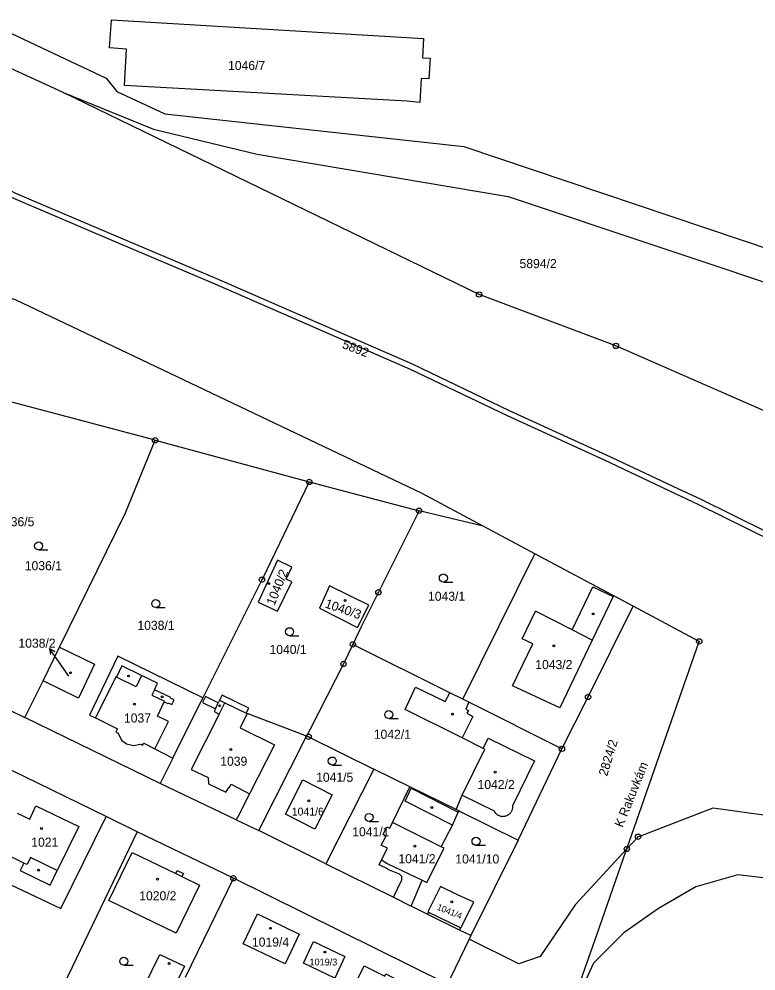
# Model space of a CAD drawing. Extents: x -644096 to -634268, y -1141430 to -1133463.
# Drawn here: x -639444.7 to -639306.8, y -1137551.2 to -1137373.2 of the extents above; entities that cross this region are included whole.
import ezdxf

# ---------------------------------------------------------------- set-up
doc = ezdxf.new("R2010")
doc.units = 0
for name, color, linetype in [('_CIVIL_CONSTRUCTION', 7, 'Continuous'), ('B_Hranice _3D', 7, 'Continuous'), ('M_Svah_Nasyp', 7, 'Continuous'), ('M_Svah_Zarez', 7, 'Continuous'), ('spodek_zarez', 7, 'Continuous'), ('svrsek_osa_sjezdy', 7, 'Continuous'), ('svrsek_osa_terminal_VRT', 7, 'Continuous'), ('svrsek_osa_VRT', 7, 'Continuous'), ('svrsek_popisy_VRT', 7, 'Continuous'), ('terminal_VRT', 7, 'Continuous')]:
    doc.layers.add(name, color=color, linetype=linetype)

msp = doc.modelspace()

# ---------------------------------------------------------------- linework, layer by layer
at = {"layer": '_CIVIL_CONSTRUCTION'}
for centre, radius in [((-639358.59, -1137424.71), 0.5), ((-639358.59, -1137424.71), 0.0303), ((-639332.98, -1137434.32), 0.5), ((-639332.98, -1137434.32), 0.0303), ((-639419.22, -1137451.98), 0.5), ((-639419.22, -1137451.98), 0.0303), ((-639390.37, -1137459.77), 0.5), ((-639390.37, -1137459.77), 0.0303), ((-639369.82, -1137465.15), 0.5), ((-639369.82, -1137465.15), 0.0303), ((-639399.22, -1137478.07), 0.5), ((-639399.22, -1137478.07), 0.0303), ((-639377.42, -1137480.41), 0.5), ((-639377.42, -1137480.41), 0.0303), ((-639317.38, -1137489.59), 0.5), ((-639382.21, -1137490.15), 0.5), ((-639382.21, -1137490.15), 0.0303), ((-639317.38, -1137489.59), 0.0303), ((-639383.95, -1137493.81), 0.5), ((-639383.95, -1137493.81), 0.0303), ((-639338.19, -1137499.99), 0.5), ((-639338.19, -1137499.99), 0.0303), ((-639390.49, -1137507.42), 0.5), ((-639390.49, -1137507.42), 0.0303), ((-639343.07, -1137509.69), 0.5), ((-639343.07, -1137509.69), 0.0303), ((-639328.83, -1137526.13), 0.5), ((-639328.83, -1137526.13), 0.0303), ((-639330.94, -1137528.42), 0.5), ((-639330.94, -1137528.42), 0.0303), ((-639404.57, -1137533.91), 0.5), ((-639404.57, -1137533.91), 0.0303)]:
    msp.add_circle(centre, radius, dxfattribs=at)
at = {"layer": 'B_Hranice _3D'}
for points in [[(-639538.15, -1137370.95), (-639519.38, -1137377.77), (-639500.69, -1137384.74), (-639481.86, -1137391.94), (-639463.29, -1137399.28), (-639448.48, -1137405.23), (-639445.73, -1137406.69), (-639426.44, -1137414.92), (-639408.04, -1137422.71), (-639371.46, -1137438.67), (-639353.34, -1137447.37), (-639335.16, -1137455.66)], [(-639298.37, -1137472.3), (-639317.18, -1137463.01), (-639320.26, -1137461.57), (-639334.74, -1137454.76), (-639352.92, -1137446.47), (-639371.04, -1137437.77), (-639407.64, -1137421.79), (-639426.04, -1137414), (-639445.29, -1137405.79), (-639448.06, -1137404.33), (-639462.91, -1137398.36), (-639481.5, -1137391), (-639500.33, -1137383.8), (-639519.04, -1137376.83), (-639537.81, -1137370.01)], [(-639335.16, -1137455.66), (-639320.68, -1137462.47), (-639317.62, -1137463.91), (-639298.81, -1137473.2), (-639279.61, -1137483.05), (-639264.7, -1137490.62), (-639262.94, -1137493.03), (-639261.55, -1137494.13), (-639253.38, -1137498.34), (-639248.51, -1137500.68), (-639249.93, -1137503.27), (-639250.55, -1137506.93), (-639235.61, -1137514.91), (-639216.96, -1137524.86), (-639212.16, -1137527.76)]]:
    msp.add_lwpolyline(points, dxfattribs=at)
at = {"layer": 'M_Svah_Nasyp'}
for p, q in [((-639341.18, -1137487.45), (-639337.29, -1137479.4)), ((-639337.29, -1137479.4), (-639333.52, -1137481.22)), ((-639333.52, -1137481.22), (-639337.43, -1137489.38)), ((-639350.52, -1137489.09), (-639348.02, -1137483.93)), ((-639341.18, -1137487.45), (-639348.02, -1137483.93)), ((-639337.43, -1137489.38), (-639341.18, -1137487.45)), ((-639348.5, -1137490.07), (-639350.52, -1137489.09)), ((-639352.35, -1137497.91), (-639348.5, -1137490.07)), ((-639337.43, -1137489.38), (-639343.5, -1137502.05)), ((-639425.46, -1137494.16), (-639426.45, -1137496.3)), ((-639421.73, -1137495.96), (-639425.46, -1137494.16)), ((-639426.59, -1137496.23), (-639430.36, -1137503.92)), ((-639426.45, -1137496.3), (-639426.59, -1137496.23)), ((-639422.76, -1137498.08), (-639426.45, -1137496.3)), ((-639421.73, -1137495.96), (-639422.76, -1137498.08)), ((-639418.74, -1137497.4), (-639421.73, -1137495.96)), ((-639419.33, -1137498.63), (-639418.74, -1137497.4)), ((-639343.5, -1137502.05), (-639352.35, -1137497.91)), ((-639419.33, -1137498.63), (-639419.8, -1137499.63)), ((-639419.8, -1137499.63), (-639417.44, -1137500.76)), ((-639416.29, -1137500.08), (-639419.33, -1137498.63)), ((-639418.77, -1137503.58), (-639417.5, -1137500.89)), ((-639417.44, -1137500.76), (-639417.5, -1137500.89)), ((-639417.5, -1137500.89), (-639416.8, -1137501.23)), ((-639416.8, -1137501.23), (-639416.74, -1137501.1)), ((-639416.74, -1137501.1), (-639416.07, -1137501.42)), ((-639416.35, -1137500.21), (-639416.29, -1137500.08)), ((-639415.67, -1137500.53), (-639416.35, -1137500.21)), ((-639416.07, -1137501.42), (-639415.67, -1137500.53)), ((-639407.93, -1137502.23), (-639407.38, -1137501.08)), ((-639407.24, -1137503.18), (-639406.18, -1137501.07)), ((-639407.15, -1137500.6), (-639406.18, -1137501.07)), ((-639406.18, -1137501.07), (-639402.15, -1137503.04)), ((-639360.49, -1137500.99), (-639361.07, -1137502.3)), ((-639402.01, -1137503.11), (-639403.31, -1137505.76)), ((-639361.07, -1137502.3), (-639360.59, -1137502.55)), ((-639360.59, -1137502.55), (-639360.85, -1137503.04)), ((-639360.85, -1137503.04), (-639359.76, -1137503.62)), ((-639419.29, -1137509.67), (-639416.7, -1137504.55)), ((-639416.7, -1137504.55), (-639418.77, -1137503.58)), ((-639359.76, -1137503.62), (-639361.76, -1137507.63)), ((-639403.31, -1137505.76), (-639396.87, -1137508.93)), ((-639357.82, -1137509.61), (-639356.87, -1137507.7)), ((-639356.87, -1137507.7), (-639348.22, -1137511.91)), ((-639396.87, -1137508.93), (-639401.52, -1137518.08)), ((-639348.22, -1137511.91), (-639352.25, -1137520.22)), ((-639363.58, -1137523.95), (-639372.44, -1137519.46)), ((-639361.74, -1137518.37), (-639355.79, -1137521.3)), ((-639442.65, -1137522.82), (-639441.54, -1137520.36)), ((-639441.54, -1137520.36), (-639433.5, -1137524.21)), ((-639445.04, -1137521.74), (-639442.65, -1137522.82)), ((-639433.5, -1137524.21), (-639437.51, -1137532.43)), ((-639365.67, -1137528.02), (-639374.77, -1137523.48)), ((-639443.78, -1137531.05), (-639448.48, -1137528.79)), ((-639442.51, -1137530.02), (-639443.15, -1137531.35)), ((-639437.51, -1137532.43), (-639442.51, -1137530.02)), ((-639443.78, -1137531.05), (-639444.44, -1137532.43)), ((-639443.15, -1137531.35), (-639443.78, -1137531.05)), ((-639376.87, -1137530.48), (-639375.78, -1137531.11)), ((-639375.78, -1137531.11), (-639369.25, -1137534.28)), ((-639444.44, -1137532.43), (-639438.85, -1137535.17)), ((-639438.85, -1137535.17), (-639437.51, -1137532.43)), ((-639415.35, -1137533.04), (-639414.2, -1137533.59)), ((-639368.05, -1137540.23), (-639362.02, -1137543.2))]:
    msp.add_line(p, q, dxfattribs=at)
for points in [[(-639372.44, -1137519.46), (-639371.32, -1137517.03), (-639362.48, -1137521.53)], [(-639355.79, -1137521.3), (-639355.73, -1137521.41), (-639355.67, -1137521.51), (-639355.59, -1137521.61), (-639355.51, -1137521.7), (-639355.43, -1137521.79), (-639355.34, -1137521.87), (-639355.24, -1137521.95), (-639355.15, -1137522.01), (-639355.04, -1137522.08), (-639354.93, -1137522.13), (-639354.82, -1137522.18), (-639354.71, -1137522.23), (-639354.59, -1137522.26), (-639354.47, -1137522.29), (-639354.35, -1137522.3), (-639354.23, -1137522.32), (-639354.11, -1137522.32), (-639353.99, -1137522.31), (-639353.87, -1137522.3), (-639353.75, -1137522.28), (-639353.63, -1137522.25), (-639353.51, -1137522.22), (-639353.4, -1137522.18), (-639353.29, -1137522.13), (-639353.18, -1137522.07), (-639353.08, -1137522), (-639352.98, -1137521.93), (-639352.88, -1137521.86), (-639352.79, -1137521.77), (-639352.71, -1137521.69), (-639352.63, -1137521.59), (-639352.56, -1137521.49), (-639352.5, -1137521.39), (-639352.44, -1137521.28), (-639352.39, -1137521.17), (-639352.34, -1137521.06), (-639352.31, -1137520.94), (-639352.28, -1137520.82), (-639352.26, -1137520.71), (-639352.24, -1137520.58), (-639352.24, -1137520.46), (-639352.24, -1137520.34), (-639352.25, -1137520.22)]]:
    msp.add_lwpolyline(points, dxfattribs=at)
at = {"layer": 'M_Svah_Zarez'}
for centre in [(-639397.95, -1137478.79), (-639383.65, -1137481.95), (-639337.25, -1137484.47), (-639344.59, -1137490.42), (-639435.02, -1137495.45), (-639424.17, -1137496.07), (-639417.88, -1137499.97), (-639423.07, -1137501.34), (-639407.13, -1137501.62), (-639363.58, -1137503.22), (-639405.03, -1137509.81), (-639355.59, -1137514.04), (-639390.46, -1137519.42), (-639367.41, -1137520.65), (-639440.48, -1137524.59), (-639370.61, -1137527.9), (-639441.01, -1137532.39), (-639418.76, -1137534.09), (-639363.69, -1137538.3), (-639397.63, -1137543.26), (-639387.45, -1137547.7), (-639416.61, -1137549.85)]:
    msp.add_circle(centre, 0.175, dxfattribs=at)
at = {"layer": 'spodek_zarez'}
msp.add_circle((-638683.07, -1137056.85), 1378.08, dxfattribs=at)
at = {"layer": 'svrsek_osa_sjezdy'}
for p, q in [((-639441.01, -1137472.48), (-639439.26, -1137472.48)), ((-639365.27, -1137478.49), (-639363.52, -1137478.49)), ((-639419.1, -1137483.27), (-639417.35, -1137483.27)), ((-639394.05, -1137488.53), (-639392.3, -1137488.53)), ((-639375.49, -1137504.04), (-639373.74, -1137504.04)), ((-639386.06, -1137512.72), (-639384.31, -1137512.72)), ((-639379.17, -1137523.28), (-639377.42, -1137523.28)), ((-639359.16, -1137527.74), (-639357.41, -1137527.74)), ((-639425.09, -1137550.18), (-639423.34, -1137550.18))]:
    msp.add_line(p, q, dxfattribs=at)
for centre in [(-639441.01, -1137471.73), (-639365.27, -1137477.74), (-639419.1, -1137482.52), (-639394.05, -1137487.78), (-639375.49, -1137503.29), (-639386.06, -1137511.97), (-639379.17, -1137522.53), (-639359.16, -1137526.99), (-639425.09, -1137549.43)]:
    msp.add_circle(centre, 0.75, dxfattribs=at)
at = {"layer": 'svrsek_osa_terminal_VRT'}
msp.add_arc((-642050.26, -1145189.6), 8802.25, 41.413152, 75.317049, dxfattribs=at)
at = {"layer": 'svrsek_popisy_VRT'}
for p, q in [((-639437.25, -1137493.41), (-639438.97, -1137490.95)), ((-639438.97, -1137490.95), (-639437.99, -1137491.49)), ((-639438.97, -1137490.95), (-639438.81, -1137492.06)), ((-639435.36, -1137496.1), (-639437.25, -1137493.41))]:
    msp.add_line(p, q, dxfattribs=at)
at = {"layer": 'terminal_VRT'}
for p, q in [((-639419.22, -1137451.98), (-639390.37, -1137459.77)), ((-639390.37, -1137459.77), (-639369.82, -1137465.15)), ((-639357.81, -1137468.06), (-639369.82, -1137465.15)), ((-639348.15, -1137473.2), (-639357.81, -1137468.06)), ((-639361.63, -1137500.43), (-639348.15, -1137473.2)), ((-639329.75, -1137483.01), (-639348.15, -1137473.2)), ((-639440.19, -1137496.98), (-639437.08, -1137490.65)), ((-639364.03, -1137499.23), (-639382.21, -1137490.15)), ((-639468.7, -1137491.72), (-639443.56, -1137503.82)), ((-639443.56, -1137503.82), (-639440.19, -1137496.98)), ((-639361.63, -1137500.43), (-639364.03, -1137499.23)), ((-639415.89, -1137511.41), (-639410.25, -1137500.14)), ((-639418.26, -1137516.15), (-639443.56, -1137503.82)), ((-639399.82, -1137524.98), (-639390.85, -1137507.34)), ((-639351.28, -1137526.78), (-639343.07, -1137509.69)), ((-639428.34, -1137522.38), (-639451.2, -1137511.23)), ((-639415.89, -1137511.41), (-639418.26, -1137516.15)), ((-639378.25, -1137513.47), (-639387.27, -1137531.19)), ((-639371.53, -1137516.79), (-639378.25, -1137513.47)), ((-639404.03, -1137522.96), (-639418.26, -1137516.15)), ((-639374.77, -1137523.48), (-639371.53, -1137516.79)), ((-639362.88, -1137521.05), (-639371.53, -1137516.79)), ((-639401.52, -1137518.08), (-639403.8, -1137522.52)), ((-639362.88, -1137521.05), (-639361.74, -1137518.37)), ((-639362.26, -1137521.36), (-639362.88, -1137521.05)), ((-639436.88, -1137539.56), (-639428.34, -1137522.38)), ((-639422.59, -1137525.19), (-639428.34, -1137522.38)), ((-639403.8, -1137522.52), (-639404.03, -1137522.96)), ((-639404.03, -1137522.96), (-639399.82, -1137524.98)), ((-639362.26, -1137521.36), (-639351.28, -1137526.78)), ((-639422.59, -1137525.19), (-639440.74, -1137562.97)), ((-639404.57, -1137533.91), (-639422.59, -1137525.19)), ((-639387.27, -1137531.19), (-639399.82, -1137524.98)), ((-639351.28, -1137526.78), (-639360.11, -1137544.62)), ((-639459.74, -1137528.73), (-639436.88, -1137539.56)), ((-639387.27, -1137531.19), (-639374.6, -1137537.46)), ((-639404.57, -1137533.91), (-639413.56, -1137552.45)), ((-639364.5, -1137553.7), (-639404.57, -1137533.91)), ((-639374.6, -1137537.46), (-639371.28, -1137539.1)), ((-639368.27, -1137540.59), (-639371.28, -1137539.1)), ((-639362.22, -1137543.58), (-639368.27, -1137540.59)), ((-639360.11, -1137544.62), (-639362.22, -1137543.58)), ((-639360.11, -1137544.62), (-639360.45, -1137545.32))]:
    msp.add_line(p, q, dxfattribs=at)
for points in [[(-639436.54, -1137386.86), (-639490.96, -1137361.93), (-639519.23, -1137347.4)], [(-639498.94, -1137350.98), (-639428.37, -1137384.26), (-639426.4, -1137386.73), (-639417.38, -1137390.93), (-639361.41, -1137397.01), (-639303.27, -1137416.59)], [(-639427.73, -1137378.6), (-639427.4, -1137373.35), (-639368.97, -1137376.84), (-639369.18, -1137380.43), (-639367.74, -1137380.52), (-639367.96, -1137384.37), (-639369.4, -1137384.29), (-639369.66, -1137388.8), (-639372.05, -1137388.53), (-639424.97, -1137385.61), (-639424.58, -1137378.82), (-639427.73, -1137378.6)], [(-639357.81, -1137468.06), (-639369.37, -1137461.9), (-639445.24, -1137425.74), (-639576.2, -1137379.91)], [(-639303.27, -1137447.33), (-639332.98, -1137434.32), (-639358.59, -1137424.71), (-639436.54, -1137386.86)], [(-639436.54, -1137386.86), (-639419.49, -1137393.79), (-639400.14, -1137398.45), (-639353.15, -1137406.35), (-639296.19, -1137425.4)], [(-639419.22, -1137451.98), (-639446.04, -1137444.82), (-639500.64, -1137429.21)], [(-639437.08, -1137490.65), (-639424.75, -1137465.58), (-639419.22, -1137451.98)], [(-639390.37, -1137459.77), (-639399.13, -1137477.89), (-639399.22, -1137478.07), (-639410.25, -1137500.14)], [(-639369.82, -1137465.15), (-639377.42, -1137480.41), (-639380.71, -1137487), (-639382.21, -1137490.15)], [(-639396.28, -1137474.43), (-639399.95, -1137482.25), (-639396.31, -1137483.94), (-639393.65, -1137478.43), (-639394.67, -1137477.93), (-639393.63, -1137475.71), (-639396.28, -1137474.43)], [(-639330.94, -1137528.42), (-639328.83, -1137526.13), (-639314.81, -1137520.75), (-639299.49, -1137522.86), (-639284.46, -1137527.56), (-639251.69, -1137542.17), (-639236.2, -1137544.67), (-639225.35, -1137540.22), (-639217.08, -1137533.6), (-639213.72, -1137530.91), (-639207.23, -1137517.82), (-639205.1, -1137506.39), (-639203.63, -1137498.5), (-639207.87, -1137485.24), (-639212.34, -1137477.84)], [(-639386.56, -1137479.19), (-639388.47, -1137483.38), (-639381.35, -1137487), (-639379.22, -1137482.83), (-639386.56, -1137479.19)], [(-639343.07, -1137509.69), (-639338.19, -1137499.99), (-639329.75, -1137483.01)], [(-639330.94, -1137528.42), (-639317.38, -1137489.59), (-639329.75, -1137483.01)], [(-639437.08, -1137490.65), (-639430.56, -1137493.88), (-639433.55, -1137500.19), (-639440.19, -1137496.98)], [(-639382.21, -1137490.15), (-639383.95, -1137493.81), (-639390.2, -1137506.03), (-639390.85, -1137507.34)], [(-639410.25, -1137500.14), (-639426.18, -1137492.39), (-639431.49, -1137503.37), (-639430.36, -1137503.92), (-639426.25, -1137505.93), (-639426.56, -1137506.57), (-639426.15, -1137506.77), (-639425.47, -1137508.09), (-639424.55, -1137508.75), (-639423.25, -1137509.07), (-639421.96, -1137508.83), (-639421.55, -1137509.03), (-639421.34, -1137508.62), (-639419.29, -1137509.67), (-639415.89, -1137511.41)], [(-639390.85, -1137507.34), (-639391.04, -1137507.27), (-639391.79, -1137506.98), (-639402.01, -1137503.11), (-639402.15, -1137503.04), (-639401.68, -1137502.09), (-639406.68, -1137499.65), (-639407.15, -1137500.6), (-639407.38, -1137501.08), (-639409.78, -1137499.88), (-639410.34, -1137501.03), (-639407.93, -1137502.23), (-639408.16, -1137502.71), (-639407.24, -1137503.18), (-639412.46, -1137513.56), (-639409.31, -1137515.05), (-639409.21, -1137516.24), (-639405.96, -1137517.79)], [(-639361.74, -1137518.37), (-639357.52, -1137509.76), (-639357.82, -1137509.61), (-639361.76, -1137507.63), (-639372.42, -1137502.32), (-639370.49, -1137498.18), (-639364.93, -1137500.81), (-639364.03, -1137499.23)], [(-639343.07, -1137509.69), (-639360.49, -1137500.99), (-639361.63, -1137500.43)], [(-639390.85, -1137507.34), (-639390.49, -1137507.42), (-639378.25, -1137513.47)], [(-639394.83, -1137521.92), (-639391.55, -1137515.5), (-639386.07, -1137518.29), (-639389.35, -1137524.71), (-639394.83, -1137521.92)], [(-639405.96, -1137517.79), (-639405.38, -1137516.84), (-639405.29, -1137516.89), (-639404.98, -1137516.3), (-639401.52, -1137518.08)], [(-639371.28, -1137539.1), (-639369.25, -1137534.28), (-639368.38, -1137534.7), (-639365.14, -1137528.28), (-639365.67, -1137528.02), (-639363.58, -1137523.95), (-639362.48, -1137521.53), (-639362.26, -1137521.36)], [(-639374.6, -1137537.46), (-639373.04, -1137534.2), (-639373.07, -1137533.59), (-639373.47, -1137533.13), (-639375.66, -1137532.24), (-639375.71, -1137532.15), (-639377.27, -1137531.36), (-639376.87, -1137530.48), (-639375.74, -1137528.28), (-639376.9, -1137527.69), (-639376, -1137525.97), (-639376.53, -1137525.72), (-639375.85, -1137524.26), (-639375.29, -1137524.52), (-639374.77, -1137523.48)], [(-639330.94, -1137528.42), (-639340.59, -1137538.87), (-639347.17, -1137548.52), (-639351.12, -1137549.91), (-639360.45, -1137545.32)], [(-639342.51, -1137561.43), (-639336.56, -1137544.5), (-639331.54, -1137530.13), (-639330.94, -1137528.42)], [(-639415.35, -1137533.04), (-639415.07, -1137532.45), (-639413.91, -1137533.01), (-639414.2, -1137533.59), (-639410.89, -1137535.2), (-639415.24, -1137544.17), (-639427.86, -1137538.04), (-639423.51, -1137529.07), (-639415.35, -1137533.04)], [(-639200.84, -1137542.76), (-639208.16, -1137553.68), (-639211.71, -1137558.64), (-639216.4, -1137556.46), (-639239.39, -1137564.67), (-639246.48, -1137564.33), (-639302.26, -1137534.2), (-639310.14, -1137533.27), (-639318.04, -1137535.5), (-639325.03, -1137539.56), (-639331.5, -1137544.13), (-639337.18, -1137549.79), (-639342.51, -1137561.43)], [(-639362.22, -1137543.58), (-639362.02, -1137543.2), (-639359.59, -1137538.37), (-639362.62, -1137537.01), (-639365.83, -1137535.44), (-639368.16, -1137540.18), (-639368.05, -1137540.23), (-639368.27, -1137540.59)], [(-639394.89, -1137549.9), (-639402.74, -1137546.14), (-639400.07, -1137540.58), (-639392.25, -1137544.33), (-639394.89, -1137549.9)], [(-639383.68, -1137548.54), (-639385.59, -1137552.61), (-639391.46, -1137549.77), (-639389.54, -1137545.72), (-639383.68, -1137548.54)], [(-639360.45, -1137545.32), (-639363.93, -1137552.5), (-639364.5, -1137553.7)], [(-639418.31, -1137548.14), (-639413.72, -1137550.33), (-639418.17, -1137559.31), (-639422.75, -1137557.19), (-639418.31, -1137548.14)], [(-639380.11, -1137550.28), (-639376.24, -1137552.23), (-639376.01, -1137551.78), (-639373.4, -1137553.13), (-639373.61, -1137553.56), (-639369.71, -1137555.5), (-639375.04, -1137566.34), (-639385.44, -1137561.31), (-639380.11, -1137550.28)]]:
    msp.add_lwpolyline(points, dxfattribs=at)

# ---------------------------------------------------------------- texts
at = {"layer": 'svrsek_osa_VRT'}
for s, height, p in [('1046/7', 1.7, (-639405.56, -1137382.72)), ('5894/2', 1.7, (-639351.01, -1137419.78)), ('1036/5', 1.7, (-639448.76, -1137468.06)), ('1036/1', 1.7, (-639443.6, -1137476.29)), ('1043/1', 1.7, (-639368.14, -1137482)), ('1038/1', 1.7, (-639422.52, -1137487.44)), ('1038/2', 1.7, (-639444.79, -1137490.78)), ('1040/1', 1.7, (-639397.81, -1137491.96)), ('1043/2', 1.7, (-639348.07, -1137494.78)), ('1037', 1.7, (-639425.04, -1137504.78)), ('1042/1', 1.7, (-639378.29, -1137507.82)), ('1039', 1.7, (-639407.02, -1137512.86)), ('1041/5', 1.7, (-639389.08, -1137515.86)), ('1042/2', 1.7, (-639358.87, -1137517.21)), ('1041/6', 1.469, (-639393.64, -1137522.17)), ('1041/1', 1.7, (-639382.32, -1137526.06)), ('1021', 1.7, (-639442.38, -1137528)), ('1041/2', 1.7, (-639373.68, -1137531.1)), ('1041/10', 1.7, (-639363.03, -1137531.14)), ('1020/2', 1.7, (-639422.18, -1137538.03)), ('1019/4', 1.7, (-639401.09, -1137546.69)), ('1019/3', 1.271, (-639390.32, -1137550.21))]:
    msp.add_text(s, height=height, dxfattribs=at).set_placement(p)
for s, height, rotation, p in [('5892', 1.7, 339, (-639384.34, -1137434.68)), ('1040/2', 1.7, 68, (-639396.88, -1137483.01)), ('1040/3', 1.7, 341, (-639387.57, -1137483.21)), ('2824/2', 1.7, 73, (-639334.64, -1137514.92)), ('1041/4', 1.19, 338, (-639366.58, -1137539.74))]:
    msp.add_text(s, height=height, rotation=rotation, dxfattribs=at).set_placement(p)
at = {"layer": 'svrsek_popisy_VRT'}
msp.add_text('K Rakuvkám', height=1.7, rotation=68, dxfattribs=at).set_placement((-639331.73, -1137524.52))

doc.saveas('drawing.dxf')
